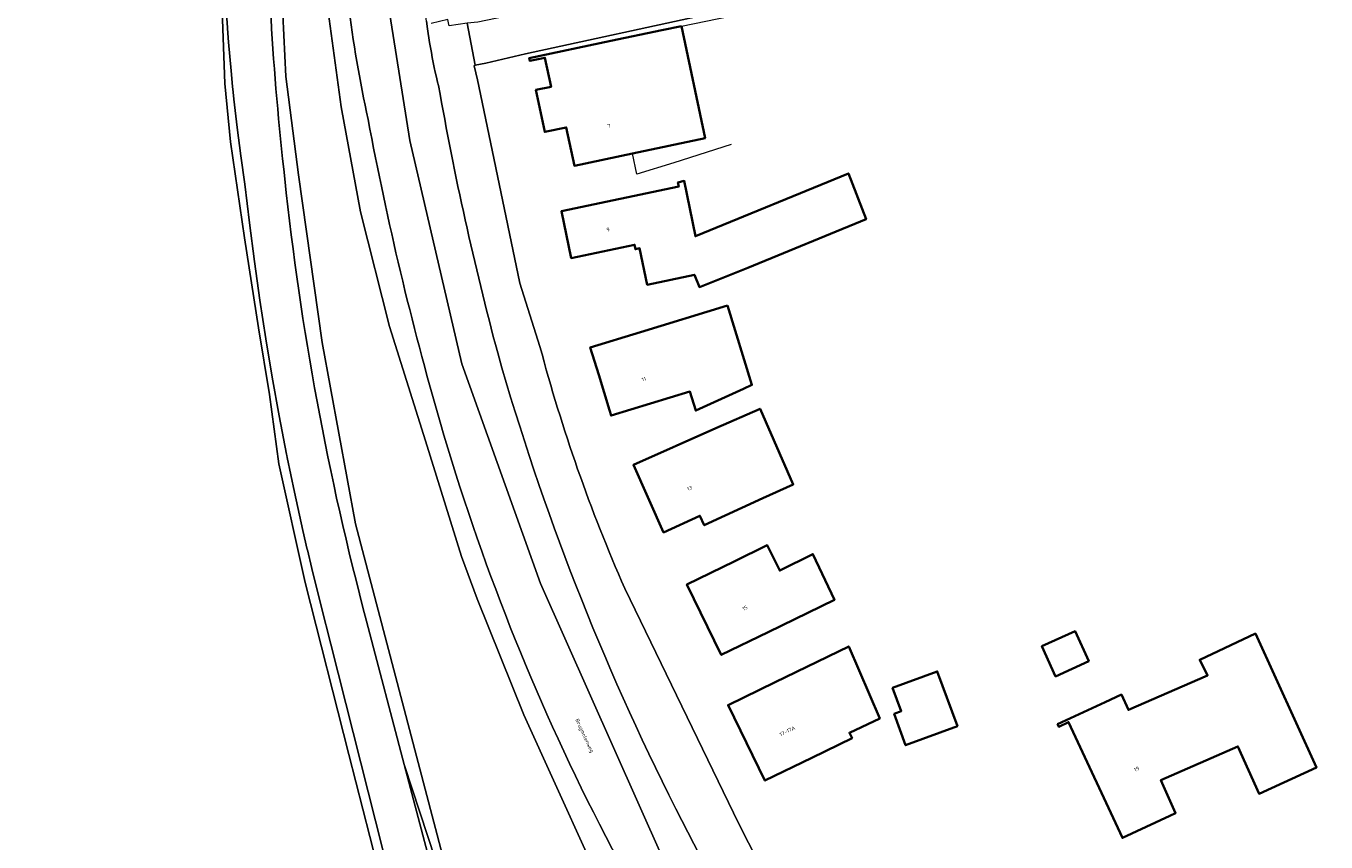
# Model space of a CAD drawing. Header units: metres. Extents: x 197700 to 204338, y 317132 to 325229.
# Tile 813 of 1056: x 202123 to 202247, y 320586 to 320664. Entities that reach past the tile are written whole.
import ezdxf
from ezdxf.enums import TextEntityAlignment as Align

# ---------------------------------------------------------------- set-up
doc = ezdxf.new("R2010")
doc.units = ezdxf.units.M
for name, color, linetype, lineweight in [('B-WE-GR-BEPLANTING_CULTUUR_BOSPLANTSOEN-GV', 90, 'Continuous', 18), ('B-WE-GR-GRAS-GV', 60, 'Continuous', 13), ('B-WE-IE-TERREINAFSCHEIDING_KUNSTMATIG_MUUR-G', 90, 'IE-TERREINAFSCHEIDING-KUNSTMATIG-DICHT', 18), ('B-WE-OG-BEBOUWING-GV', 7, 'Continuous', 35), ('B-WE-OG-BEBOUWING-T18', 10, 'Continuous', 18), ('B-WE-OG-TERREIN_CULTUURSCHEIDING-GV', 7, 'Continuous', 18), ('B-WE-OG-TERREIN_ERF-GV', 7, 'Continuous', 18), ('B-WE-OG-TOPOGRAFIE-T18', 10, 'Continuous', 18), ('B-WE-VH-VERHARDING_ASFALT-GV', 252, 'Continuous', 18), ('B-WE-VH-VERHARDING_GESLOTEN-GV', 252, 'Continuous', 18), ('B-WE-VH-VERHARDING_TEGEL-GV', 252, 'Continuous', 18)]:
    doc.layers.add(name, color=color, linetype=linetype, lineweight=lineweight)
doc.styles.add('NLCS-ISO-M200-T18', font='NLCS-ISO.ttf', dxfattribs={"height": 0.36})
doc.linetypes.add('IE-TERREINAFSCHEIDING-KUNSTMATIG-DICHT', pattern='A,8,-1,[82,NLCS.SHX,S=0.75,R=90,X=0,Y=0],-1', length=10)

msp = doc.modelspace()

# ---------------------------------------------------------------- linework, layer by layer
at = {"layer": 'B-WE-GR-BEPLANTING_CULTUUR_BOSPLANTSOEN-GV'}
msp.add_lwpolyline([(202179.915, 320577.739), (202170.793, 320597.868), (202166.339, 320608.921), (202164.833, 320612.974), (202161.409, 320624.007), (202157.977, 320634.906), (202155.191, 320645.872), (202153.349, 320655.896), (202151.921, 320666.423), (202151.048, 320672.906), (202149.307, 320683.475), (202149.255, 320683.875), (202148.833, 320687.303), (202148.678, 320687.099), (202148.234, 320686.433), (202147.336, 320679.351), (202147.492, 320670.65), (202148.065, 320658.772), (202149.288, 320649.385), (202151.552, 320633.383), (202154.729, 320616.085), (202163.68, 320581.931)], dxfattribs=at)
at = {"layer": 'B-WE-GR-GRAS-GV'}
for points in [[(202142.078, 320662.482), (202141.668, 320674.024), (202136.497, 320674.175), (202096.391, 320675.34), (202088.559, 320679.472), (202071.568, 320649.751), (202061.677, 320652.236), (202055.052, 320667.419), (202076.078, 320701.851)], [(202082.881, 320513.079), (202128.906, 320511.946), (202132.838, 320512.596), (202139.312, 320516.501), (202145.463, 320520.574), (202149.173, 320530.282), (202155.552, 320549.352), (202158.643, 320560.171), (202159.568, 320565.326), (202159.802, 320568.326), (202159.516, 320571.634), (202159.042, 320574.585), (202157.436, 320581.034), (202154.073, 320594.067), (202149.904, 320610.491), (202147.385, 320621.81), (202146.494, 320628.435), (202145.447, 320634.803), (202144.122, 320643.394), (202142.771, 320652.553), (202142.247, 320658.104), (202142.078, 320662.482)]]:
    msp.add_lwpolyline(points, dxfattribs=at)
at = {"layer": 'B-WE-IE-TERREINAFSCHEIDING_KUNSTMATIG_MUUR-G'}
for points in [[(202185.834, 320663.593), (202190.484, 320664.544)], [(202190.593, 320652.301), (202185.103, 320650.539)], [(202185.103, 320650.539), (202181.587, 320649.451), (202181.166, 320651.437)]]:
    msp.add_lwpolyline(points, dxfattribs=at)
at = {"layer": 'B-WE-OG-BEBOUWING-GV'}
for points in [[(202185.834, 320663.593), (202183.978, 320663.214), (202179.086, 320662.178), (202171.309, 320660.532), (202171.364, 320660.268), (202172.803, 320660.572), (202173.389, 320657.803), (202171.941, 320657.497), (202172.79, 320653.486), (202174.845, 320653.921), (202175.619, 320650.262), (202181.166, 320651.437), (202188.098, 320652.906), (202188.098, 320652.904), (202188.099, 320652.905)], [(202185.496, 320648.675), (202185.58, 320648.279), (202174.376, 320645.917), (202175.317, 320641.453), (202181.354, 320642.726), (202181.445, 320642.295), (202181.846, 320642.38), (202182.579, 320638.906), (202187.07, 320639.853), (202187.545, 320638.674), (202192.189, 320640.528), (202203.467, 320645.15), (202201.769, 320649.524), (202187.172, 320643.534), (202186.107, 320648.81)], [(202190.217, 320636.921), (202181.919, 320634.388), (202177.137, 320632.928), (202177.938, 320630.304), (202178.964, 320626.943), (202179.126, 320626.414), (202186.643, 320628.709), (202187.195, 320626.902), (202191.76, 320628.982), (202192.571, 320629.343)], [(202193.611, 320618.52), (202196.512, 320619.85), (202193.337, 320627.065), (202189.113, 320625.206), (202181.243, 320621.709), (202184.124, 320615.271), (202187.598, 320616.863), (202188.015, 320615.954)], [(202190.876, 320612.501), (202186.357, 320610.303), (202189.629, 320603.574), (202194.126, 320605.76), (202200.443, 320608.831), (202198.381, 320613.198), (202195.227, 320611.619), (202194.033, 320614.036)], [(202220.242, 320604.397), (202221.56, 320601.527), (202224.725, 320602.98), (202223.408, 320605.85)], [(202232.473, 320588.216), (202233.004, 320588.486), (202231.61, 320591.627), (202238.96, 320594.844), (202240.987, 320590.323), (202246.448, 320592.817), (202240.63, 320605.619), (202235.322, 320603.109), (202236.059, 320601.623), (202228.505, 320598.326), (202227.832, 320599.794), (202226.273, 320599.075), (202221.74, 320596.965), (202221.854, 320596.72), (202222.797, 320597.159), (202227.94, 320586.107)], [(202194.791, 320600.971), (202190.295, 320598.783), (202193.8, 320591.581), (202198.296, 320593.769), (202202.124, 320595.632), (202201.867, 320596.15), (202204.763, 320597.515), (202201.814, 320604.389)], [(202206.128, 320597.968), (202207.238, 320594.956), (202212.176, 320596.776), (202210.249, 320602.001), (202205.997, 320600.433), (202206.813, 320598.22)]]:
    msp.add_lwpolyline(points, close=True, dxfattribs=at)
at = {"layer": 'B-WE-OG-TERREIN_CULTUURSCHEIDING-GV'}
for points in [[(202159.374, 320593.117), (202165.361, 320574.916), (202164.67, 320577.92), (202163.68, 320581.931), (202154.729, 320616.085), (202151.552, 320633.383), (202149.288, 320649.385), (202148.065, 320658.772), (202147.492, 320670.65), (202147.336, 320679.351), (202148.234, 320686.433)], [(202148.833, 320687.303), (202149.255, 320683.875), (202149.307, 320683.475), (202151.048, 320672.906), (202151.921, 320666.423), (202153.349, 320655.896), (202155.191, 320645.872), (202157.977, 320634.906), (202161.409, 320624.007), (202164.833, 320612.974), (202166.339, 320608.921), (202170.793, 320597.868), (202179.915, 320577.739)], [(202141.668, 320674.024), (202142.078, 320662.482), (202142.247, 320658.104), (202142.771, 320652.553), (202144.122, 320643.394), (202145.447, 320634.803), (202146.494, 320628.435), (202147.385, 320621.81), (202149.904, 320610.491), (202154.073, 320594.067), (202157.436, 320581.034)], [(202159.489, 320576.428), (202152.366, 320604.611), (202151.428, 320608.217), (202150.536, 320611.834), (202150.126, 320613.592), (202150.112, 320613.648), (202149.689, 320615.462), (202148.889, 320619.1), (202148.205, 320622.412), (202148.161, 320622.621), (202148.135, 320622.749), (202147.427, 320626.406), (202146.765, 320630.073), (202146.151, 320633.747), (202145.582, 320637.429), (202145.061, 320641.118), (202144.586, 320644.813), (202144.158, 320648.514), (202143.771, 320651.211), (202143.423, 320653.913), (202143.113, 320656.619), (202143.045, 320657.293), (202142.991, 320657.839), (202142.841, 320659.33), (202142.608, 320662.044), (202142.513, 320663.365), (202142.507, 320663.457), (202142.413, 320664.761)], [(202155.776, 320606.805), (202159.374, 320593.117)], [(202088.457, 320503.858), (202135.557, 320503.299), (202142.339, 320503.219), (202147.458, 320510.926), (202152.271, 320519.703), (202157.244, 320534.761), (202163.119, 320552.213), (202165.013, 320558.518), (202165.588, 320561.82), (202166.019, 320565.251), (202166.044, 320568.35), (202165.804, 320571.064), (202165.361, 320574.916), (202159.374, 320593.117)], [(202159.374, 320593.117), (202162.035, 320582.996)], [(202201.646, 320541.384), (202178.01, 320587.411)]]:
    msp.add_lwpolyline(points, dxfattribs=at)
for points in [[(202146.193, 320679.649, 0.0279319), (202147.969, 320648.996)], [(202155.929, 320654.672, -0.0236436), (202154.032, 320665.811)], [(202162.801, 320625.788, -0.024705), (202155.929, 320654.672)], [(202147.969, 320648.996, 0.0387543), (202155.776, 320606.805)], [(202178.01, 320587.411, -0.0473993), (202162.801, 320625.788)]]:
    msp.add_lwpolyline(points, format="xyb", dxfattribs=at)
at = {"layer": 'B-WE-OG-TERREIN_ERF-GV'}
for points in [[(202283.99, 320701.221), (202277.242, 320702.984), (202272.129, 320701.102), (202240.423, 320686.565), (202223.884, 320678.818), (202203.617, 320669.062), (202198.763, 320667.064), (202188.549, 320664.746), (202170.948, 320660.95), (202167.161, 320660.041), (202166.132, 320659.848), (202166.033, 320659.809), (202166.367, 320658.465), (202166.965, 320655.567), (202170.406, 320639.064), (202172.332, 320633.017)], [(202180.434, 320609.906), (202191.303, 320587.448), (202210.615, 320549.487)]]:
    msp.add_lwpolyline(points, dxfattribs=at)
for points in [[(202183.978, 320663.214), (202185.834, 320663.593), (202188.099, 320652.905), (202188.098, 320652.904), (202188.098, 320652.906), (202181.166, 320651.437), (202175.619, 320650.262), (202174.845, 320653.921), (202172.79, 320653.486), (202171.941, 320657.497), (202173.389, 320657.803), (202172.803, 320660.572), (202171.364, 320660.268), (202171.309, 320660.532), (202179.086, 320662.178)], [(202192.189, 320640.528), (202187.545, 320638.674), (202187.07, 320639.853), (202182.579, 320638.906), (202181.846, 320642.38), (202181.445, 320642.295), (202181.354, 320642.726), (202175.317, 320641.453), (202174.376, 320645.917), (202185.58, 320648.279), (202185.496, 320648.675), (202186.107, 320648.81), (202187.172, 320643.534), (202201.769, 320649.524), (202203.467, 320645.15)], [(202181.919, 320634.388), (202190.217, 320636.921), (202192.571, 320629.343), (202191.76, 320628.982), (202187.195, 320626.902), (202186.643, 320628.709), (202179.126, 320626.414), (202178.964, 320626.943), (202177.938, 320630.304), (202177.137, 320632.928)], [(202196.512, 320619.85), (202193.611, 320618.52), (202188.015, 320615.954), (202187.598, 320616.863), (202184.124, 320615.271), (202181.243, 320621.709), (202189.113, 320625.206), (202193.337, 320627.065)], [(202194.126, 320605.76), (202189.629, 320603.574), (202186.357, 320610.303), (202190.876, 320612.501), (202194.033, 320614.036), (202195.227, 320611.619), (202198.381, 320613.198), (202200.443, 320608.831)], [(202221.56, 320601.527), (202220.242, 320604.397), (202223.408, 320605.85), (202224.725, 320602.98)], [(202232.473, 320588.216), (202227.94, 320586.107), (202222.797, 320597.159), (202221.854, 320596.72), (202221.74, 320596.965), (202226.273, 320599.075), (202227.832, 320599.794), (202228.505, 320598.326), (202236.059, 320601.623), (202235.322, 320603.109), (202240.63, 320605.619), (202246.448, 320592.817), (202240.987, 320590.323), (202238.96, 320594.844), (202231.61, 320591.627), (202233.004, 320588.486)], [(202198.296, 320593.769), (202193.8, 320591.581), (202190.295, 320598.783), (202194.791, 320600.971), (202201.814, 320604.389), (202204.763, 320597.515), (202201.867, 320596.15), (202202.124, 320595.632)], [(202205.997, 320600.433), (202210.249, 320602.001), (202212.176, 320596.776), (202207.238, 320594.956), (202206.128, 320597.968), (202206.813, 320598.22)]]:
    msp.add_lwpolyline(points, close=True, dxfattribs=at)
msp.add_lwpolyline([(202172.332, 320633.017, 0.0393749), (202180.434, 320609.906)], format="xyb", dxfattribs=at)
at = {"layer": 'B-WE-VH-VERHARDING_ASFALT-GV'}
msp.add_lwpolyline([(202236.124, 320687.66), (202234.552, 320686.937), (202202.33, 320671.179), (202198.127, 320669.887), (202196.142, 320669.276), (202177.155, 320665.356), (202168.992, 320664.515), (202166.405, 320663.957), (202165.389, 320663.869), (202166.132, 320659.848), (202167.161, 320660.041), (202170.948, 320660.95), (202188.549, 320664.746), (202198.763, 320667.064), (202203.617, 320669.062), (202223.884, 320678.818), (202240.423, 320686.565), (202272.129, 320701.102), (202270.907, 320703.664), (202262.15, 320699.635)], close=True, dxfattribs=at)
for points in [[(202209.631, 320519.254), (202212.941, 320520.028), (202211.844, 320526.237), (202207.228, 320538.133), (202200.668, 320551.485), (202188.763, 320573.577), (202172.38, 320610.394), (202164.876, 320631.35), (202159.9, 320652.665), (202156.812, 320672.142), (202156.476, 320680.742), (202153.576, 320680.718), (202152.604, 320680.67), (202152.682, 320679.799)], [(202159.856, 320680.819), (202158.818, 320680.761), (202156.476, 320680.742), (202156.812, 320672.142), (202159.9, 320652.665), (202164.876, 320631.35), (202172.38, 320610.394), (202188.763, 320573.577), (202200.668, 320551.485), (202207.228, 320538.133), (202211.844, 320526.237), (202212.941, 320520.028), (202216.514, 320520.864)], [(202161.793, 320662.015), (202161.598, 320663.339), (202161.495, 320664.063), (202161.41, 320664.664)], [(202162.657, 320657.908), (202162.547, 320658.243)], [(202208.195, 320544.365), (202203.43, 320553.635), (202202.378, 320555.683), (202185.303, 320588.901)], [(202178.01, 320587.411), (202201.646, 320541.384)]]:
    msp.add_lwpolyline(points, dxfattribs=at)
for points in [[(202154.032, 320665.811, 0.0236436), (202155.929, 320654.672)], [(202162.547, 320658.243, -0.015907), (202161.793, 320662.015)], [(202168.293, 320632.396, -0.0223926), (202162.657, 320657.908)], [(202155.929, 320654.672, 0.024705), (202162.801, 320625.788)], [(202185.303, 320588.901, -0.0480487), (202168.293, 320632.396)], [(202162.801, 320625.788, 0.0473993), (202178.01, 320587.411)]]:
    msp.add_lwpolyline(points, format="xyb", dxfattribs=at)
at = {"layer": 'B-WE-VH-VERHARDING_GESLOTEN-GV'}
for points in [[(202147.969, 320648.996, -0.0279319), (202146.193, 320679.649)], [(202155.776, 320606.805, -0.0387543), (202147.969, 320648.996)]]:
    msp.add_lwpolyline(points, format="xyb", dxfattribs=at)
for points in [[(202142.413, 320664.761), (202142.507, 320663.457), (202142.513, 320663.365), (202142.608, 320662.044), (202142.841, 320659.33), (202142.991, 320657.839), (202143.045, 320657.293), (202143.113, 320656.619), (202143.423, 320653.913), (202143.771, 320651.211), (202144.158, 320648.514), (202144.586, 320644.813), (202145.061, 320641.118), (202145.582, 320637.429), (202146.151, 320633.747), (202146.765, 320630.073), (202147.427, 320626.406), (202148.135, 320622.749), (202148.161, 320622.621), (202148.205, 320622.412), (202148.889, 320619.1), (202149.689, 320615.462), (202150.112, 320613.648), (202150.126, 320613.592), (202150.536, 320611.834), (202151.428, 320608.217), (202152.366, 320604.611), (202159.489, 320576.428)], [(202162.035, 320582.996), (202159.374, 320593.117), (202155.776, 320606.805)]]:
    msp.add_lwpolyline(points, dxfattribs=at)
at = {"layer": 'B-WE-VH-VERHARDING_TEGEL-GV'}
for points in [[(202161.495, 320664.063), (202161.598, 320663.339), (202161.793, 320662.015)], [(202172.332, 320633.017), (202170.406, 320639.064), (202166.965, 320655.567), (202166.367, 320658.465), (202166.033, 320659.809), (202166.132, 320659.848), (202165.389, 320663.869), (202163.666, 320663.601), (202163.594, 320663.91), (202163.528, 320664.203), (202161.956, 320663.833)], [(202162.547, 320658.243), (202162.657, 320657.908)], [(202210.615, 320549.487), (202191.303, 320587.448), (202180.434, 320609.906)], [(202185.303, 320588.901), (202202.378, 320555.683), (202204.66, 320556.995), (202205.814, 320554.819), (202203.43, 320553.635), (202208.195, 320544.365)]]:
    msp.add_lwpolyline(points, dxfattribs=at)
for points in [[(202161.793, 320662.015, 0.015907), (202162.547, 320658.243)], [(202162.657, 320657.908, 0.0223926), (202168.293, 320632.396)], [(202180.434, 320609.906, -0.0393749), (202172.332, 320633.017)], [(202168.293, 320632.396, 0.0480487), (202185.303, 320588.901)]]:
    msp.add_lwpolyline(points, format="xyb", dxfattribs=at)

# ---------------------------------------------------------------- texts
at = {"layer": 'B-WE-OG-BEBOUWING-T18', "style": 'NLCS-ISO-M200-T18'}
for s, rotation, p in [('7', 11.9, (202178.905, 320654.056)), ('9', 11.9, (202178.832, 320644.173)), ('11', 16.9, (202182.245, 320629.898)), ('13', 24.1, (202186.619, 320619.488)), ('15', 25.9, (202191.895, 320608.061)), ('17-17A', 25.9, (202195.949, 320596.306)), ('19', 24.9, (202229.289, 320592.689))]:
    msp.add_text(s, height=0.36, rotation=rotation, dxfattribs=at).set_placement(p, align=Align.MIDDLE)
at = {"layer": 'B-WE-OG-TOPOGRAFIE-T18', "style": 'NLCS-ISO-M200-T18'}
msp.add_text('Brugmolenweg', height=0.36, rotation=294.9, dxfattribs=at).set_placement((202176.547, 320595.848), align=Align.MIDDLE)

doc.saveas('drawing.dxf')
